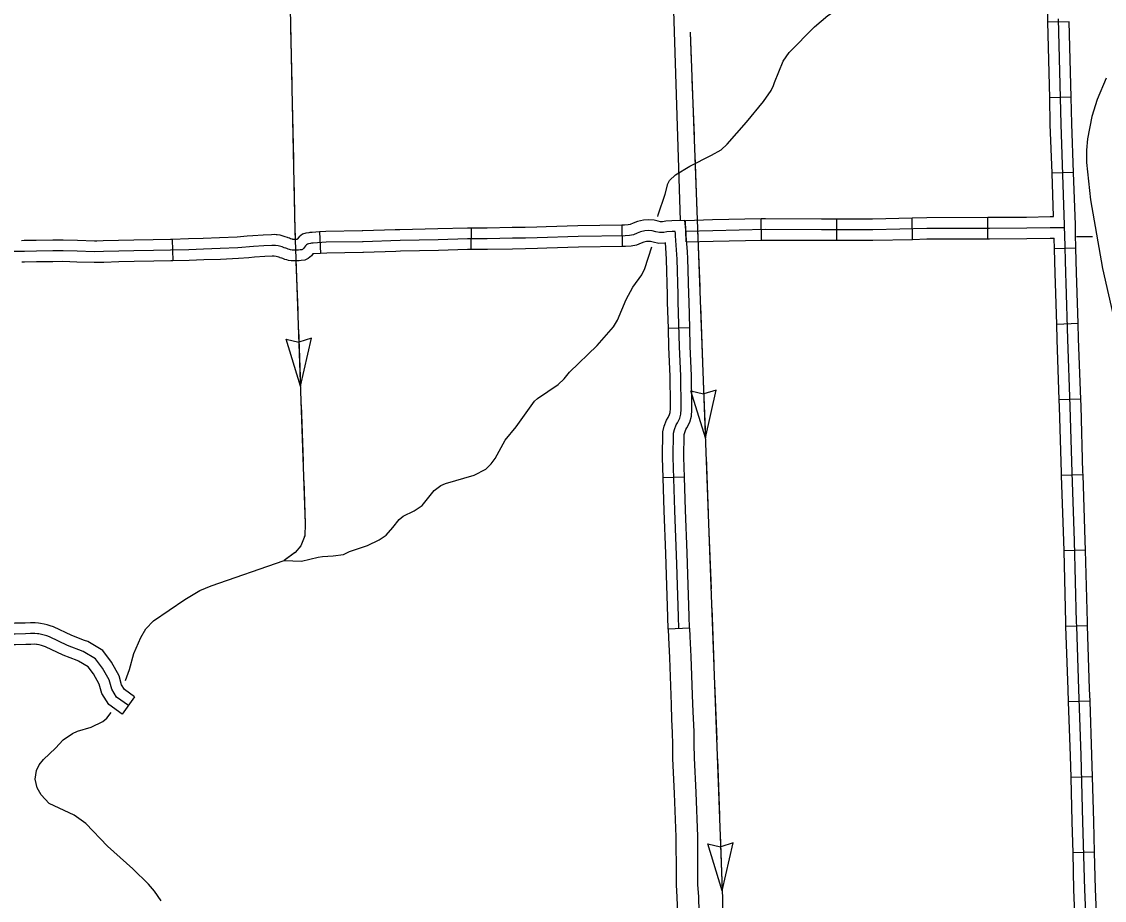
# Model space of a CAD drawing. Extents: x -19 to 366, y -4 to 359.
# Drawn here: x 165.52 to 166.954, y 175.168 to 176.331 of the extents above; entities that cross this region are included whole.
import ezdxf

# ---------------------------------------------------------------- set-up
doc = ezdxf.new("R2010")
doc.units = 0
for name, color, linetype in [('R_Axis Annot', 7, 'Continuous'), ('R_ROW Annot', 7, 'Continuous'), ('R_Temp Easement', 7, 'Continuous'), ('Sheet Fence', 7, 'Continuous'), ('T_Detection Zones', 7, 'Continuous'), ('T_Indications', 7, 'Continuous'), ('T_Notes', 7, 'Continuous'), ('T_Vehicle Path Lt Major', 7, 'Continuous')]:
    doc.layers.add(name, color=color, linetype=linetype)

msp = doc.modelspace()

# ---------------------------------------------------------------- linework, layer by layer
at = {"layer": 'R_Axis Annot'}
for points in [[(166.3614, 177.04), (166.3922, 176.0676)], [(166.9168, 176.0463), (166.9382, 176.0463)]]:
    msp.add_lwpolyline(points, dxfattribs=at)
at = {"layer": 'R_ROW Annot'}
for p, q in [((166.9074, 176.3308), (166.879, 176.3301)), ((166.9099, 176.2309), (166.8815, 176.2302)), ((166.913, 176.1311), (166.8846, 176.1301)), ((166.4001, 176.0392), (166.3992, 176.0676)), ((166.4999, 176.0417), (166.4993, 176.0701)), ((166.5996, 176.0414), (166.5996, 176.0698)), ((166.7, 176.0427), (166.6992, 176.0711)), ((166.7996, 176.0435), (166.7995, 176.0719)), ((166.9162, 176.031), (166.8878, 176.0302)), ((166.9192, 175.9311), (166.8908, 175.9302)), ((166.9226, 175.8312), (166.8942, 175.8302)), ((166.9257, 175.7312), (166.8973, 175.7303)), ((166.929, 175.6312), (166.9006, 175.6305)), ((166.9315, 175.5313), (166.9031, 175.5304)), ((166.9349, 175.4314), (166.9065, 175.4304)), ((166.9382, 175.3314), (166.9098, 175.3306)), ((166.9408, 175.2314), (166.9124, 175.2306))]:
    msp.add_line(p, q, dxfattribs=at)
for points in [[(166.879, 176.3301), (166.8789, 176.3342), (166.8758, 176.43)], [(166.9013, 176.0585), (166.9013, 176.0616), (166.8965, 176.1952), (166.8931, 176.3346)], [(166.8815, 176.2302), (166.879, 176.3301)], [(166.9099, 176.2309), (166.9074, 176.3308)], [(166.8846, 176.1301), (166.8823, 176.1948), (166.8815, 176.2302)], [(166.913, 176.1311), (166.9107, 176.1956), (166.9099, 176.2309)], [(166.8867, 176.0728), (166.8846, 176.1301)], [(166.9162, 176.031), (166.9158, 176.0496), (166.9155, 176.0589), (166.9155, 176.062), (166.913, 176.1311)], [(166.3992, 176.0676), (166.4351, 176.0688), (166.4993, 176.0701)], [(166.4993, 176.0701), (166.5051, 176.0702), (166.5794, 176.0698), (166.5996, 176.0698)], [(166.5996, 176.0698), (166.647, 176.0698), (166.6992, 176.0711)], [(166.6992, 176.0711), (166.7186, 176.0716), (166.7995, 176.0719)], [(166.7995, 176.0719), (166.8017, 176.0719), (166.8509, 176.0722), (166.882, 176.0728), (166.8867, 176.0728)], [(166.3996, 176.0534), (166.4355, 176.0546), (166.5052, 176.056), (166.5794, 176.0556), (166.6472, 176.0556), (166.7188, 176.0574), (166.8017, 176.0577), (166.8511, 176.058), (166.8821, 176.0586), (166.8946, 176.0585), (166.8998, 176.0585), (166.9013, 176.0585)], [(166.9173, 175.5308), (166.9172, 175.5358), (166.9144, 175.6437), (166.9114, 175.7342), (166.9088, 175.8216), (166.9056, 175.9105), (166.9033, 175.9849), (166.9029, 175.9978), (166.9016, 176.0493), (166.9013, 176.0585)], [(166.4001, 176.0392), (166.4359, 176.0404), (166.4999, 176.0417)], [(166.4999, 176.0417), (166.5053, 176.0418), (166.5793, 176.0414), (166.5996, 176.0414)], [(166.5996, 176.0414), (166.6474, 176.0414), (166.7, 176.0427)], [(166.7, 176.0427), (166.719, 176.0432), (166.7996, 176.0435)], [(166.7996, 176.0435), (166.8018, 176.0435), (166.8513, 176.0438), (166.8822, 176.0444), (166.8875, 176.0444)], [(166.8878, 176.0302), (166.8875, 176.0444)], [(166.8908, 175.9302), (166.8891, 175.9845), (166.8887, 175.9974), (166.8878, 176.0302)], [(166.9192, 175.9311), (166.9175, 175.9854), (166.9171, 175.9982), (166.9162, 176.031)], [(166.9226, 175.8312), (166.9198, 175.911), (166.9192, 175.9311)], [(166.8942, 175.8302), (166.8914, 175.91), (166.8908, 175.9302)], [(166.9257, 175.7312), (166.9256, 175.7347), (166.923, 175.8221), (166.9226, 175.8312)], [(166.8973, 175.7303), (166.8972, 175.7338), (166.8946, 175.8212), (166.8942, 175.8302)], [(166.9006, 175.6305), (166.9002, 175.6433), (166.8973, 175.7303)], [(166.929, 175.6312), (166.9286, 175.6441), (166.9257, 175.7312)], [(166.9031, 175.5304), (166.903, 175.5354), (166.9006, 175.6305)], [(166.9315, 175.5313), (166.9314, 175.5362), (166.929, 175.6312)], [(166.9065, 175.4304), (166.906, 175.4468), (166.9031, 175.5303), (166.9031, 175.5304)], [(166.932, 175.0311), (166.9319, 175.0376), (166.9302, 175.1021), (166.9296, 175.1405), (166.9279, 175.182), (166.9256, 175.2719), (166.9232, 175.3597), (166.9202, 175.4473), (166.9173, 175.5308)], [(166.9349, 175.4314), (166.9344, 175.4477), (166.9315, 175.5313), (166.9315, 175.5313)], [(166.9098, 175.3306), (166.909, 175.3592), (166.9065, 175.4304)], [(166.9382, 175.3314), (166.9374, 175.3601), (166.9349, 175.4314)], [(166.9124, 175.2306), (166.9114, 175.2715), (166.9098, 175.3306)], [(166.9408, 175.2314), (166.9398, 175.2723), (166.9382, 175.3314)], [(166.9155, 175.1308), (166.9154, 175.1401), (166.9137, 175.1816), (166.9124, 175.2306)], [(166.9439, 175.1313), (166.9438, 175.1409), (166.9421, 175.1825), (166.9408, 175.2314)]]:
    msp.add_lwpolyline(points, dxfattribs=at)
at = {"layer": 'R_Temp Easement'}
for points in [[(166.5125, 176.2396), (166.5159, 176.2462), (166.5171, 176.2505), (166.5284, 176.2785), (166.5364, 176.2902), (166.5701, 176.3241), (166.5875, 176.339), (166.615, 176.357), (166.6735, 176.3909), (166.7296, 176.4292), (166.762, 176.4457), (166.7948, 176.4597), (166.8058, 176.4623), (166.8312, 176.462), (166.8463, 176.464), (166.8583, 176.4668), (166.8664, 176.4699), (166.8829, 176.4734), (166.9487, 176.4703), (166.9809, 176.4731)], [(166.3627, 176.0731), (166.3632, 176.0752), (166.3721, 176.1024), (166.3757, 176.1161), (166.3782, 176.1208), (166.3861, 176.128), (166.4051, 176.1395), (166.4337, 176.154), (166.4463, 176.1612), (166.4546, 176.1688), (166.4801, 176.1978), (166.5026, 176.2253), (166.5125, 176.2396)], [(165.9127, 175.6219), (165.9183, 175.623), (165.9327, 175.6238), (165.9462, 175.6257), (165.9543, 175.6297), (165.9779, 175.6376), (165.9936, 175.6449), (166.0029, 175.6512), (166.0117, 175.6615), (166.0199, 175.672), (166.0254, 175.6761), (166.04, 175.6833), (166.0506, 175.6906), (166.0665, 175.7101), (166.075, 175.7167), (166.0814, 175.7194), (166.1193, 175.7305), (166.1346, 175.7387), (166.142, 175.7457), (166.1473, 175.7527), (166.1604, 175.777), (166.1751, 175.7944), (166.1991, 175.8285), (166.2033, 175.8322), (166.2305, 175.8506), (166.2386, 175.8582), (166.2455, 175.8671), (166.2824, 175.9021), (166.3039, 175.927), (166.3091, 175.9358), (166.3208, 175.9633), (166.3295, 175.9793), (166.3415, 175.9959), (166.3454, 176.004), (166.3545, 176.0328)], [(165.6574, 175.4586), (165.663, 175.4735), (165.6687, 175.4945), (165.6777, 175.5158), (165.6843, 175.527), (165.6945, 175.5379), (165.736, 175.566), (165.7561, 175.5777), (165.771, 175.584), (165.8679, 175.6175), (165.8907, 175.6168), (165.9127, 175.6219)], [(165.7047, 175.1673), (165.6961, 175.18), (165.6879, 175.1892), (165.6671, 175.2097), (165.6339, 175.2395), (165.6049, 175.2695), (165.5894, 175.2805), (165.5565, 175.2961), (165.5461, 175.3073), (165.5404, 175.3167), (165.538, 175.3282), (165.5399, 175.3398), (165.5433, 175.3471), (165.549, 175.3544), (165.5649, 175.3693), (165.575, 175.3802), (165.5874, 175.3887), (165.5941, 175.3917), (165.612, 175.3972), (165.6275, 175.4044), (165.6328, 175.4087), (165.6385, 175.4165)]]:
    msp.add_lwpolyline(points, dxfattribs=at)
at = {"layer": 'Sheet Fence'}
for points in [[(176.1271, 2.4436), (175.8876, 11.0613), (175.6472, 19.6792), (175.4061, 28.2972), (175.164, 36.9153), (174.9212, 45.5335), (174.6775, 54.1519), (174.433, 62.7704), (174.1876, 71.389), (173.9414, 80.0077), (173.6944, 88.6266), (173.4466, 97.2456), (173.1979, 105.8647), (172.9484, 114.484), (172.6981, 123.1034), (172.447, 131.7229), (172.195, 140.3425), (171.9422, 148.9623), (171.6886, 157.5822), (171.4342, 166.2022), (171.179, 174.8224), (170.9229, 183.4427), (170.666, 192.0631), (170.4084, 200.6837), (170.1499, 209.3044), (169.8906, 217.9252), (169.6305, 226.5461), (169.3695, 235.1672), (169.1078, 243.7884), (168.8453, 252.4098), (168.5819, 261.0312), (168.3178, 269.6528), (168.0528, 278.2746), (167.7871, 286.8964), (167.5205, 295.5185), (167.2532, 304.1406), (166.985, 312.7629), (166.7161, 321.3853), (166.4463, 330.0078), (166.1758, 338.6305), (165.9044, 347.2533)], [(168.7902, 2.2442), (168.5607, 10.8615), (168.3304, 19.479), (168.0993, 28.0965), (167.8673, 36.7142), (167.6346, 45.3321), (167.4011, 53.95), (167.1668, 62.5681), (166.9316, 71.1863), (166.6957, 79.8047), (166.459, 88.4232), (166.2215, 97.0418), (165.9832, 105.6605), (165.7441, 114.2794), (165.5043, 122.8984), (165.2636, 131.5176), (165.0221, 140.1368), (164.7799, 148.7563), (164.5369, 157.3758), (164.2931, 165.9955), (164.0485, 174.6153), (163.8031, 183.2352), (163.5569, 191.8553), (163.31, 200.4755), (163.0623, 209.0959), (162.8138, 217.7164), (162.5645, 226.337), (162.3145, 234.9577), (162.0637, 243.5786), (161.8121, 252.1997), (161.5597, 260.8208), (161.3066, 269.4421), (161.0527, 278.0636), (160.798, 286.6851), (160.5426, 295.3068), (160.2864, 303.9287), (160.0294, 312.5507), (159.7717, 321.1728), (159.5132, 329.7951), (159.2539, 338.4175), (158.9939, 347.04)], [(0, 172.2839), (7.1335, 172.2883), (14.267, 172.3015), (21.4005, 172.3236), (28.5339, 172.3544), (35.6673, 172.3941), (42.8006, 172.4426), (49.9339, 172.4999), (57.0671, 172.566), (64.2002, 172.6409), (71.3332, 172.7246), (78.4661, 172.8172), (85.5989, 172.9186), (92.7315, 173.0287), (99.8641, 173.1477), (106.9964, 173.2755), (114.1286, 173.4122), (121.2606, 173.5576), (128.3925, 173.7119), (135.5241, 173.8749), (142.6555, 174.0468), (149.7867, 174.2275), (156.9177, 174.417), (164.0485, 174.6153), (171.179, 174.8224), (178.3092, 175.0383), (185.4392, 175.2631), (192.5688, 175.4966), (199.6982, 175.739), (206.8273, 175.9902), (213.9561, 176.2502), (221.0845, 176.5189), (228.2126, 176.7965), (235.3404, 177.083), (242.4677, 177.3782), (249.5948, 177.6822), (256.7214, 177.995), (263.8476, 178.3167), (270.9735, 178.6471), (278.0989, 178.9863), (285.2239, 179.3344), (292.3485, 179.6912), (299.4726, 180.0569), (306.5963, 180.4314), (313.7195, 180.8146), (320.8422, 181.2067), (327.9644, 181.6076), (335.0862, 182.0172), (342.2074, 182.4357)]]:
    msp.add_spline(points, degree=3, dxfattribs=at)
at = {"layer": 'T_Detection Zones'}
for p, q in [((165.8892, 175.8485), (165.8702, 175.9107)), ((165.8702, 175.9107), (165.887, 175.9068)), ((165.9038, 175.9119), (165.8872, 175.9068)), ((165.8892, 175.8485), (165.9038, 175.9119)), ((166.4255, 175.7799), (166.4064, 175.842)), ((166.4064, 175.842), (166.4232, 175.8381)), ((166.44, 175.8432), (166.4235, 175.8381)), ((166.4255, 175.7799), (166.44, 175.8432)), ((166.4624, 175.2437), (166.4459, 175.2386)), ((166.4479, 175.1803), (166.4624, 175.2437)), ((166.4479, 175.1803), (166.4288, 175.2424)), ((166.4288, 175.2424), (166.4456, 175.2386))]:
    msp.add_line(p, q, dxfattribs=at)
for points in [[(165.8594, 177.0857), (165.8718, 176.5373), (165.8819, 176.0543), (165.8957, 175.6662), (165.8949, 175.6501), (165.8897, 175.6372), (165.8822, 175.6283), (165.8679, 175.6175)], [(165.8762, 176.3233), (165.8778, 176.2484)], [(166.4054, 176.317), (166.4483, 175.1696), (166.4483, 175.0258), (166.4554, 174.7763)], [(166.4054, 176.317), (166.4068, 176.2795)], [(166.4078, 176.2545), (166.4106, 176.1796)], [(165.8783, 176.2234), (165.8799, 176.1484)], [(166.4115, 176.1546), (166.4143, 176.0797)], [(165.8804, 176.1234), (165.8819, 176.0543), (165.8821, 176.0484)], [(166.4152, 176.0547), (166.418, 175.9797)], [(165.8833, 176.0131), (165.8856, 175.9485)], [(166.419, 175.9548), (166.4218, 175.8798)], [(165.8865, 175.9235), (165.8879, 175.886)], [(165.8879, 175.886), (165.8892, 175.8485)], [(166.4227, 175.8548), (166.4255, 175.7799)], [(165.8901, 175.8236), (165.8928, 175.7486)], [(166.4265, 175.7549), (166.4279, 175.7174)], [(165.8937, 175.7236), (165.8957, 175.6662), (165.8949, 175.6501), (165.8943, 175.6488)], [(166.4279, 175.7174), (166.4293, 175.6799)], [(166.4302, 175.655), (166.433, 175.58)], [(165.8815, 175.6278), (165.8679, 175.6175)], [(166.4339, 175.555), (166.4367, 175.4801)], [(166.4377, 175.4551), (166.4405, 175.3802)], [(166.4414, 175.3552), (166.4442, 175.2802)], [(166.4451, 175.2552), (166.4479, 175.1803)]]:
    msp.add_lwpolyline(points, dxfattribs=at)
at = {"layer": 'T_Indications'}
for p, q in [((166.3149, 176.0615), (166.3153, 176.0331)), ((165.9144, 176.0525), (165.916, 176.0241)), ((166.1153, 176.0577), (166.115, 176.0293)), ((165.7194, 176.0426), (165.7202, 176.0142)), ((166.4049, 175.9257), (166.3765, 175.9249)), ((166.398, 175.7277), (166.3696, 175.7269)), ((166.4046, 175.5279), (166.3762, 175.5269)), ((165.6697, 175.4373), (165.6533, 175.4141))]:
    msp.add_line(p, q, dxfattribs=at)
for points in [[(166.3149, 176.0615), (166.2567, 176.0607), (166.2146, 176.0593)], [(166.4017, 176.0262), (166.4006, 176.0423), (166.4001, 176.048), (166.4002, 176.0515), (166.3985, 176.0678), (166.3809, 176.0672), (166.373, 176.0667), (166.3689, 176.0661), (166.366, 176.0659), (166.3629, 176.0666), (166.3575, 176.068), (166.3506, 176.0685), (166.3434, 176.0683), (166.3355, 176.0662), (166.3298, 176.0641), (166.3259, 176.0624), (166.3233, 176.0619), (166.3186, 176.0616), (166.3149, 176.0615)], [(166.3857, 176.0532), (166.3815, 176.053), (166.3745, 176.0526), (166.3704, 176.0519), (166.3648, 176.0517), (166.3597, 176.0528), (166.3552, 176.0539), (166.3503, 176.0543), (166.3454, 176.0541), (166.3398, 176.0527), (166.3351, 176.0509), (166.3302, 176.0488), (166.3252, 176.0478), (166.3192, 176.0474), (166.2571, 176.0465), (166.2027, 176.0447), (166.1871, 176.0444), (166.1699, 176.0441), (166.1367, 176.0433), (166.1106, 176.0435), (166.0718, 176.0422), (166.0215, 176.0411), (165.9724, 176.0396), (165.9715, 176.0396), (165.9235, 176.0388), (165.906, 176.0378), (165.9037, 176.0375), (165.9025, 176.0374), (165.8998, 176.0369), (165.8986, 176.0365), (165.8972, 176.0354), (165.8958, 176.0339), (165.8947, 176.0324), (165.8935, 176.0305), (165.892, 176.0294), (165.891, 176.0289), (165.8889, 176.0286), (165.8869, 176.0285), (165.8849, 176.0284), (165.8832, 176.0283), (165.8806, 176.0284), (165.8791, 176.0284), (165.8781, 176.0284), (165.8763, 176.0287), (165.8749, 176.0291), (165.8732, 176.0296), (165.8711, 176.0304), (165.8698, 176.0309), (165.8677, 176.0316), (165.8669, 176.032), (165.865, 176.0326), (165.8598, 176.0341), (165.8563, 176.0344), (165.8548, 176.0347), (165.8544, 176.0347), (165.8514, 176.0346), (165.841, 176.0342), (165.8272, 176.0331), (165.8065, 176.0316), (165.7828, 176.0304), (165.761, 176.0298), (165.7414, 176.029), (165.7174, 176.0284), (165.6947, 176.0278), (165.6688, 176.0274), (165.6486, 176.027), (165.6284, 176.0264), (165.6163, 176.0261), (165.5937, 176.0269), (165.575, 176.0274), (165.5614, 176.0273), (165.5397, 176.0271), (165.5237, 176.0268), (165.5073, 176.0266)], [(165.8187, 176.0467), (165.8056, 176.0458), (165.7822, 176.0446), (165.7605, 176.044), (165.741, 176.0432), (165.7194, 176.0426)], [(165.9144, 176.0525), (165.9048, 176.0519), (165.9019, 176.0516), (165.9003, 176.0514), (165.8966, 176.0508), (165.892, 176.0494), (165.8876, 176.0459), (165.8848, 176.043), (165.8845, 176.0426), (165.8842, 176.0426), (165.8829, 176.0425), (165.8811, 176.0426), (165.8793, 176.0427), (165.8792, 176.0427), (165.8787, 176.0428), (165.8778, 176.043), (165.8763, 176.0436), (165.8747, 176.0443), (165.8728, 176.0449), (165.872, 176.0453), (165.8692, 176.0462), (165.8624, 176.0481), (165.8583, 176.0485), (165.857, 176.0487), (165.8552, 176.049), (165.8509, 176.0488), (165.8401, 176.0484), (165.8261, 176.0473), (165.8187, 176.0467)], [(166.0147, 176.0551), (165.972, 176.0538), (165.9712, 176.0538), (165.9229, 176.053), (165.9144, 176.0525)], [(166.1153, 176.0577), (166.1104, 176.0577), (166.0714, 176.0564), (166.0211, 176.0553), (166.0147, 176.0551)], [(166.2146, 176.0593), (166.2024, 176.0589), (166.1869, 176.0586), (166.1696, 176.0583), (166.1366, 176.0575), (166.1153, 176.0577)], [(166.3904, 175.5274), (166.3898, 175.5436), (166.3878, 175.6129), (166.3852, 175.6836), (166.383, 175.7542), (166.3834, 175.786), (166.3846, 175.7911), (166.3868, 175.7971), (166.3885, 175.8), (166.3915, 175.8059), (166.3929, 175.8112), (166.3935, 175.8178), (166.3936, 175.8203), (166.3929, 175.8616), (166.3914, 175.9008), (166.3897, 175.9598), (166.3894, 175.9696), (166.3881, 176.0166), (166.3865, 176.0412), (166.3859, 176.0475), (166.386, 176.0508), (166.3857, 176.0532)], [(165.6196, 176.0404), (165.6164, 176.0403), (165.5941, 176.041), (165.5751, 176.0416), (165.5612, 176.0415), (165.5395, 176.0413), (165.5235, 176.041), (165.5197, 176.0409)], [(165.7194, 176.0426), (165.717, 176.0426), (165.6944, 176.042), (165.6686, 176.0416), (165.6482, 176.0412), (165.628, 176.0406), (165.6196, 176.0404)], [(166.3153, 176.0331), (166.2574, 176.0323), (166.2156, 176.0309)], [(166.3734, 176.0243), (166.3725, 176.0379), (166.3718, 176.0378), (166.3637, 176.0374), (166.3564, 176.0389), (166.3529, 176.0398), (166.35, 176.04), (166.3474, 176.04), (166.3441, 176.0391), (166.3404, 176.0377), (166.3345, 176.0352), (166.3271, 176.0336), (166.3197, 176.0332), (166.3153, 176.0331)], [(165.8207, 176.0184), (165.8073, 176.0174), (165.7833, 176.0162), (165.7615, 176.0156), (165.7419, 176.0148), (165.7202, 176.0142)], [(165.916, 176.0241), (165.9072, 176.0236), (165.9058, 176.0235), (165.9041, 176.0208), (165.8995, 176.0172), (165.895, 176.0152), (165.8904, 176.0145), (165.8875, 176.0143), (165.8856, 176.0142), (165.8836, 176.0141), (165.8801, 176.0142), (165.8789, 176.0142), (165.8771, 176.0142), (165.8733, 176.0148), (165.8712, 176.0154), (165.8685, 176.0162), (165.8659, 176.0172), (165.8648, 176.0176), (165.8626, 176.0184), (165.8618, 176.0187), (165.8608, 176.0191), (165.8572, 176.02), (165.8544, 176.0203), (165.8535, 176.0205), (165.8519, 176.0204), (165.8419, 176.02), (165.8283, 176.0189), (165.8207, 176.0184)], [(166.0156, 176.0267), (165.9729, 176.0254), (165.9718, 176.0254), (165.924, 176.0246), (165.916, 176.0241)], [(166.115, 176.0293), (166.1107, 176.0293), (166.0722, 176.028), (166.0218, 176.0269), (166.0156, 176.0267)], [(166.2156, 176.0309), (166.2031, 176.0305), (166.1874, 176.0302), (166.1702, 176.0299), (166.1368, 176.0291), (166.115, 176.0293)], [(166.3765, 175.9249), (166.3755, 175.9594), (166.3752, 175.9692), (166.3739, 176.0159), (166.3734, 176.0243)], [(166.4049, 175.9257), (166.4039, 175.9602), (166.4036, 175.9701), (166.4023, 176.0172), (166.4017, 176.0262)], [(165.6201, 176.012), (165.6162, 176.0119), (165.5932, 176.0127), (165.5748, 176.0132), (165.5615, 176.0131), (165.5398, 176.0129), (165.5239, 176.0126), (165.5201, 176.0125)], [(165.7202, 176.0142), (165.7178, 176.0142), (165.695, 176.0136), (165.6691, 176.0132), (165.6489, 176.0128), (165.6288, 176.0122), (165.6201, 176.012)], [(166.3793, 175.8251), (166.3787, 175.8612), (166.3772, 175.9003), (166.3765, 175.9249)], [(166.4077, 175.8256), (166.4071, 175.862), (166.4056, 175.9013), (166.4049, 175.9257)], [(166.3696, 175.7269), (166.3688, 175.7541), (166.3693, 175.7878), (166.371, 175.7952), (166.3739, 175.8032), (166.3761, 175.8068), (166.3782, 175.811), (166.3789, 175.8137), (166.3793, 175.8186), (166.3793, 175.8204), (166.3793, 175.8251)], [(166.398, 175.7277), (166.3972, 175.7544), (166.3976, 175.7843), (166.3983, 175.7871), (166.3997, 175.7909), (166.401, 175.7931), (166.4049, 175.8009), (166.407, 175.8088), (166.4077, 175.817), (166.4078, 175.8202), (166.4077, 175.8256)], [(166.373, 175.6268), (166.371, 175.6832), (166.3696, 175.7269)], [(166.4014, 175.6279), (166.3994, 175.6841), (166.398, 175.7277)], [(166.3762, 175.5269), (166.3756, 175.5431), (166.3736, 175.6124), (166.373, 175.6268)], [(166.4046, 175.5279), (166.404, 175.544), (166.402, 175.6133), (166.4014, 175.6279)], [(165.6035, 175.5118), (165.5863, 175.5182), (165.5622, 175.5297), (165.5577, 175.5313), (165.5538, 175.5325), (165.5497, 175.5335), (165.5452, 175.5344), (165.5425, 175.5347), (165.5381, 175.5351), (165.5316, 175.535), (165.5247, 175.5348), (165.5112, 175.5345), (165.5026, 175.5344)], [(165.6615, 175.4257), (165.6458, 175.4367), (165.6393, 175.4472), (165.6361, 175.4595), (165.627, 175.4752), (165.6179, 175.4876), (165.6016, 175.4973), (165.5807, 175.5051), (165.5568, 175.5166), (165.5534, 175.5177), (165.55, 175.5188), (165.5465, 175.5196), (165.543, 175.5204), (165.5411, 175.5206), (165.5376, 175.5209), (165.5318, 175.5208), (165.5251, 175.5206), (165.5115, 175.5203), (165.4864, 175.5199), (165.4523, 175.5191), (165.4259, 175.5186), (165.4051, 175.5178), (165.3986, 175.5177), (165.3974, 175.517)], [(165.5935, 175.4852), (165.5752, 175.4921), (165.5515, 175.5034), (165.5491, 175.5042), (165.5462, 175.5051), (165.5433, 175.5058), (165.5407, 175.5063), (165.5398, 175.5064), (165.5371, 175.5067), (165.5321, 175.5066), (165.5255, 175.5064), (165.5117, 175.5061), (165.503, 175.5059)], [(165.6697, 175.4373), (165.6564, 175.4467), (165.6525, 175.4529), (165.6493, 175.465), (165.6389, 175.483), (165.6276, 175.4983), (165.6078, 175.5102), (165.6035, 175.5118)], [(165.6533, 175.4141), (165.6353, 175.4268), (165.6261, 175.4415), (165.6228, 175.4541), (165.6151, 175.4674), (165.6081, 175.4768), (165.5954, 175.4845), (165.5935, 175.4852)]]:
    msp.add_lwpolyline(points, dxfattribs=at)
at = {"layer": 'T_Notes'}
for points in [[(166.3762, 175.5269), (166.3766, 175.5158), (166.3778, 175.4889), (166.3801, 175.4268), (166.3808, 175.4072), (166.3817, 175.3901), (166.382, 175.374), (166.3822, 175.3556), (166.3843, 175.3094), (166.3865, 175.2517), (166.3868, 175.2016), (166.3867, 175.1921), (166.3868, 175.1872), (166.3871, 175.1814), (166.3879, 175.1711), (166.3884, 175.1527)], [(166.4046, 175.5279), (166.405, 175.517), (166.4062, 175.4906), (166.4085, 175.4273), (166.4092, 175.4085), (166.4101, 175.3911), (166.4104, 175.3744), (166.4106, 175.3564), (166.4127, 175.3106), (166.4149, 175.2523), (166.4152, 175.2015), (166.4151, 175.1922), (166.4152, 175.1882), (166.4154, 175.1833), (166.4163, 175.1726), (166.4168, 175.1525)]]:
    msp.add_lwpolyline(points, dxfattribs=at)
at = {"layer": 'T_Vehicle Path Lt Major'}
msp.add_lwpolyline([(166.9564, 176.2559), (166.9443, 176.2278), (166.9372, 176.2051), (166.9314, 176.1759), (166.9301, 176.1607), (166.9304, 176.1444), (166.9357, 176.0951), (166.9513, 176.0039), (166.9674, 175.9342)], dxfattribs=at)

doc.saveas('drawing.dxf')
